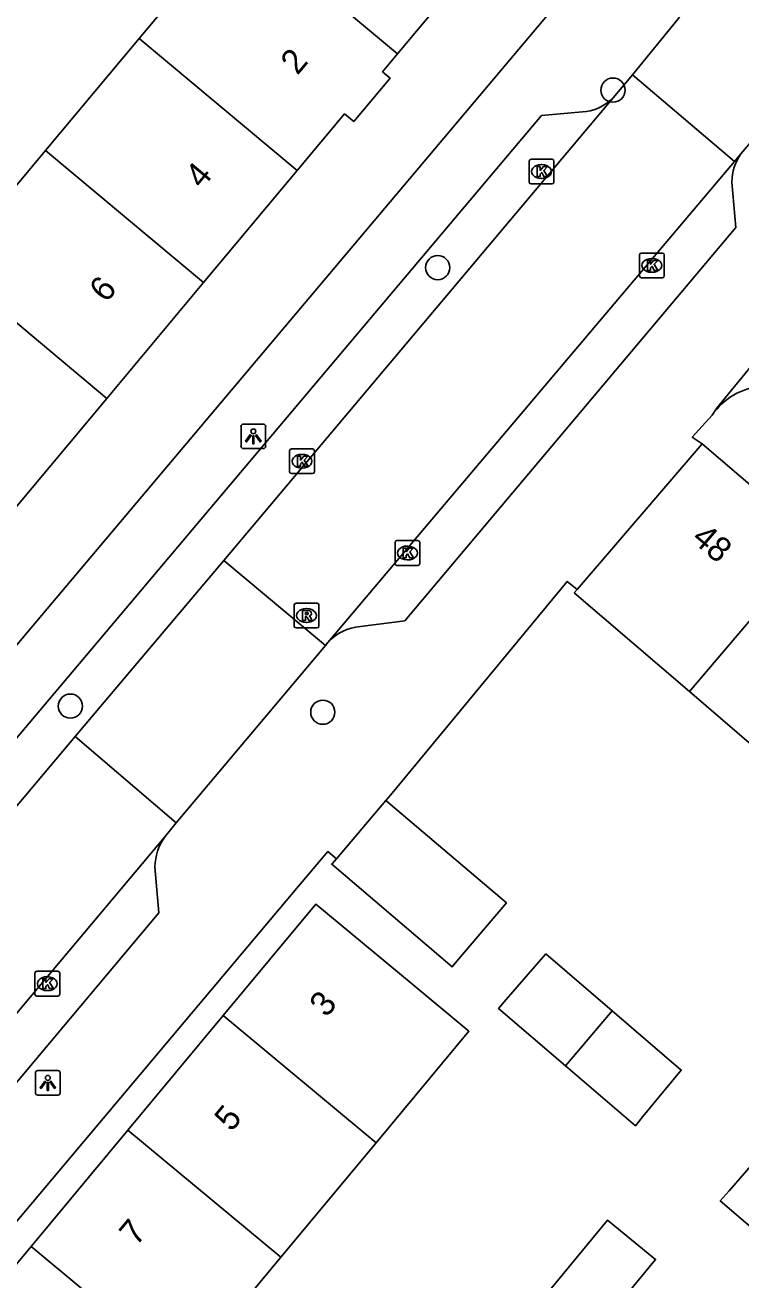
# Model space of a CAD drawing. Extents: x 162532 to 163264, y 381233 to 382042.
# Drawn here: x 163007.4 to 163036.3, y 381775.7 to 381826.4 of the extents above; entities that cross this region are included whole.
import ezdxf

# ---------------------------------------------------------------- set-up
doc = ezdxf.new("R2010")
doc.units = 0
for name, color, linetype in [('IMGEO_Boom', 7, 'Continuous'), ('IMGEO_Kolk', 7, 'Continuous'), ('IMGEO_Lichtpunt', 7, 'Continuous'), ('IMGEO_Muur', 7, 'Continuous'), ('IMGEO_Pand', 7, 'Continuous'), ('IMGEO_Pand_nummerreeks', 7, 'Continuous'), ('IMGEO_Rijbaan_lokaal_open', 7, 'Continuous'), ('IMGEO_Rioolput', 7, 'Continuous'), ('IMGEO_Voetpad_open', 7, 'Continuous')]:
    doc.layers.add(name, color=color, linetype=linetype)

msp = doc.modelspace()

# ---------------------------------------------------------------- linework, layer by layer
at = {"layer": 'IMGEO_Boom'}
for centre in [(163031.16, 381823.8), (163024.077, 381816.625), (163009.232, 381798.897), (163019.433, 381798.651)]:
    msp.add_circle(centre, 0.489, dxfattribs=at)
at = {"layer": 'IMGEO_Kolk'}
for p, q in [((163027.772, 381820.081), (163027.772, 381820.933)), ((163027.847, 381821.007), (163028.699, 381821.007)), ((163028.26, 381820.787), (163028.285, 381820.787)), ((163028.773, 381820.933), (163028.773, 381820.081)), ((163028.283, 381820.227), (163028.258, 381820.227)), ((163028.699, 381820.007), (163027.847, 381820.007)), ((163032.305, 381817.214), (163033.157, 381817.214)), ((163032.23, 381816.288), (163032.23, 381817.14)), ((163032.718, 381816.994), (163032.743, 381816.994)), ((163033.231, 381817.14), (163033.231, 381816.288)), ((163033.157, 381816.214), (163032.305, 381816.214)), ((163032.741, 381816.434), (163032.716, 381816.434)), ((163018.092, 381808.369), (163018.092, 381809.221)), ((163018.167, 381809.295), (163019.019, 381809.295)), ((163018.58, 381809.075), (163018.605, 381809.075)), ((163019.093, 381809.221), (163019.093, 381808.369)), ((163019.019, 381808.295), (163018.167, 381808.295)), ((163018.603, 381808.515), (163018.578, 381808.515)), ((163022.353, 381804.661), (163022.353, 381805.513)), ((163022.428, 381805.587), (163023.28, 381805.587)), ((163023.354, 381805.513), (163023.354, 381804.661)), ((163022.841, 381805.367), (163022.866, 381805.367)), ((163023.28, 381804.587), (163022.428, 381804.587)), ((163022.864, 381804.807), (163022.839, 381804.807)), ((163007.797, 381787.25), (163007.797, 381788.102)), ((163007.872, 381788.176), (163008.724, 381788.176)), ((163008.285, 381787.956), (163008.31, 381787.956)), ((163008.798, 381788.102), (163008.798, 381787.25)), ((163008.308, 381787.396), (163008.283, 381787.396)), ((163008.724, 381787.176), (163007.872, 381787.176))]:
    msp.add_line(p, q, dxfattribs=at)
for points in [[(163027.772, 381820.081), (163027.772, 381820.933)], [(163027.847, 381821.007), (163028.699, 381821.007)], [(163028.773, 381820.933), (163028.773, 381820.081)], [(163028.093, 381820.707), (163028.216, 381820.707), (163028.216, 381820.556), (163028.346, 381820.707), (163028.51, 381820.707), (163028.364, 381820.556), (163028.517, 381820.307), (163028.365, 381820.307), (163028.28, 381820.471), (163028.216, 381820.404), (163028.216, 381820.307), (163028.093, 381820.307), (163028.093, 381820.707)], [(163028.699, 381820.007), (163027.847, 381820.007)], [(163032.305, 381817.214), (163033.157, 381817.214)], [(163032.23, 381816.288), (163032.23, 381817.14)], [(163032.551, 381816.914), (163032.674, 381816.914), (163032.674, 381816.763), (163032.804, 381816.914), (163032.968, 381816.914), (163032.822, 381816.763), (163032.975, 381816.514), (163032.823, 381816.514), (163032.738, 381816.678), (163032.674, 381816.611), (163032.674, 381816.514), (163032.551, 381816.514), (163032.551, 381816.914)], [(163033.231, 381817.14), (163033.231, 381816.288)], [(163033.157, 381816.214), (163032.305, 381816.214)], [(163018.092, 381808.369), (163018.092, 381809.221)], [(163018.167, 381809.295), (163019.019, 381809.295)], [(163019.093, 381809.221), (163019.093, 381808.369)], [(163018.413, 381808.995), (163018.536, 381808.995), (163018.536, 381808.844), (163018.666, 381808.995), (163018.83, 381808.995), (163018.684, 381808.844), (163018.837, 381808.595), (163018.685, 381808.595), (163018.6, 381808.759), (163018.536, 381808.692), (163018.536, 381808.595), (163018.413, 381808.595), (163018.413, 381808.995)], [(163019.019, 381808.295), (163018.167, 381808.295)], [(163022.353, 381804.661), (163022.353, 381805.513)], [(163022.428, 381805.587), (163023.28, 381805.587)], [(163023.354, 381805.513), (163023.354, 381804.661)], [(163022.674, 381805.287), (163022.797, 381805.287), (163022.797, 381805.136), (163022.927, 381805.287), (163023.091, 381805.287), (163022.945, 381805.136), (163023.098, 381804.887), (163022.946, 381804.887), (163022.861, 381805.051), (163022.797, 381804.984), (163022.797, 381804.887), (163022.674, 381804.887), (163022.674, 381805.287)], [(163023.28, 381804.587), (163022.428, 381804.587)], [(163007.797, 381787.25), (163007.797, 381788.102)], [(163007.872, 381788.176), (163008.724, 381788.176)], [(163008.118, 381787.876), (163008.241, 381787.876), (163008.241, 381787.725), (163008.371, 381787.876), (163008.535, 381787.876), (163008.389, 381787.725), (163008.542, 381787.476), (163008.39, 381787.476), (163008.305, 381787.64), (163008.241, 381787.573), (163008.241, 381787.476), (163008.118, 381787.476), (163008.118, 381787.876)], [(163008.798, 381788.102), (163008.798, 381787.25)], [(163008.724, 381787.176), (163007.872, 381787.176)]]:
    msp.add_lwpolyline(points, dxfattribs=at)
for centre, start, end in [((163027.849, 381820.931), 91.552, 178.448), ((163027.849, 381820.931), 91.552, 178.448), ((163028.697, 381820.931), 1.552, 88.448), ((163028.697, 381820.931), 1.552, 88.448), ((163027.849, 381820.083), 181.552, 268.448), ((163027.849, 381820.083), 181.552, 268.448), ((163028.697, 381820.083), 271.552, 358.448), ((163028.697, 381820.083), 271.552, 358.448), ((163032.307, 381817.138), 91.552, 178.448), ((163032.307, 381817.138), 91.552, 178.448), ((163033.155, 381817.138), 1.552, 88.448), ((163033.155, 381817.138), 1.552, 88.448), ((163032.307, 381816.29), 181.552, 268.448), ((163032.307, 381816.29), 181.552, 268.448), ((163033.155, 381816.29), 271.552, 358.448), ((163033.155, 381816.29), 271.552, 358.448), ((163018.169, 381809.219), 91.552, 178.448), ((163018.169, 381809.219), 91.552, 178.448), ((163019.017, 381809.219), 1.552, 88.448), ((163019.017, 381809.219), 1.552, 88.448), ((163018.169, 381808.371), 181.552, 268.448), ((163018.169, 381808.371), 181.552, 268.448), ((163019.017, 381808.371), 271.552, 358.448), ((163019.017, 381808.371), 271.552, 358.448), ((163022.43, 381805.511), 91.552, 178.448), ((163022.43, 381805.511), 91.552, 178.448), ((163023.278, 381805.511), 1.552, 88.448), ((163023.278, 381805.511), 1.552, 88.448), ((163022.43, 381804.663), 181.552, 268.448), ((163022.43, 381804.663), 181.552, 268.448), ((163023.278, 381804.663), 271.552, 358.448), ((163023.278, 381804.663), 271.552, 358.448), ((163007.874, 381788.1), 91.552, 178.448), ((163007.874, 381788.1), 91.552, 178.448), ((163008.722, 381788.1), 1.552, 88.448), ((163008.722, 381788.1), 1.552, 88.448), ((163007.874, 381787.252), 181.552, 268.448), ((163007.874, 381787.252), 181.552, 268.448), ((163008.722, 381787.252), 271.552, 358.448), ((163008.722, 381787.252), 271.552, 358.448)]:
    msp.add_arc(centre, 0.0765, start, end, dxfattribs=at)
for centre, major_axis, ratio, start_param, end_param in [((163028.259, 381820.507), (-0.387, 0.002), 0.722429, 4.712389, 7.853982), ((163028.284, 381820.507), (-0.39, 0.002), 0.717154, 1.570796, 4.712389), ((163032.717, 381816.714), (-0.387, 0.002), 0.722429, 4.712389, 7.853982), ((163032.742, 381816.714), (-0.39, 0.002), 0.717154, 1.570796, 4.712389), ((163018.579, 381808.795), (-0.387, 0.002), 0.722429, 4.712389, 7.853982), ((163018.604, 381808.795), (-0.39, 0.002), 0.717154, 1.570796, 4.712389), ((163022.84, 381805.087), (-0.387, 0.002), 0.722429, 4.712389, 7.853982), ((163022.865, 381805.087), (-0.39, 0.002), 0.717154, 1.570796, 4.712389), ((163008.284, 381787.676), (-0.387, 0.002), 0.722429, 4.712389, 7.853982), ((163008.309, 381787.676), (-0.39, 0.002), 0.717154, 1.570796, 4.712389)]:
    msp.add_ellipse(centre, major_axis=major_axis, ratio=ratio, start_param=start_param, end_param=end_param, dxfattribs=at)
at = {"layer": 'IMGEO_Lichtpunt'}
for p, q in [((163016.127, 381810.207), (163016.127, 381809.4)), ((163016.127, 381810.207), (163016.127, 381809.4)), ((163017.029, 381810.302), (163016.221, 381810.302)), ((163017.029, 381810.302), (163016.221, 381810.302)), ((163017.123, 381809.4), (163017.123, 381810.207)), ((163017.123, 381809.4), (163017.123, 381810.207)), ((163016.221, 381809.306), (163017.029, 381809.306)), ((163016.221, 381809.306), (163017.029, 381809.306)), ((163007.821, 381784.07), (163007.821, 381783.263)), ((163007.821, 381784.07), (163007.821, 381783.263)), ((163008.723, 381784.165), (163007.915, 381784.165)), ((163008.723, 381784.165), (163007.915, 381784.165)), ((163008.817, 381783.263), (163008.817, 381784.07)), ((163008.817, 381783.263), (163008.817, 381784.07)), ((163007.915, 381783.169), (163008.723, 381783.169)), ((163007.915, 381783.169), (163008.723, 381783.169))]:
    msp.add_line(p, q, dxfattribs=at)
for points in [[(163016.501, 381809.871), (163016.54, 381809.843), (163016.352, 381809.581), (163016.314, 381809.608), (163016.501, 381809.871)], [(163016.603, 381809.823), (163016.65, 381809.823), (163016.65, 381809.501), (163016.603, 381809.501), (163016.603, 381809.823)], [(163016.713, 381809.843), (163016.751, 381809.87), (163016.938, 381809.608), (163016.899, 381809.58), (163016.713, 381809.843)], [(163008.195, 381783.734), (163008.234, 381783.706), (163008.046, 381783.444), (163008.008, 381783.471), (163008.195, 381783.734)], [(163008.407, 381783.706), (163008.445, 381783.733), (163008.632, 381783.471), (163008.593, 381783.443), (163008.407, 381783.706)], [(163008.297, 381783.686), (163008.344, 381783.686), (163008.344, 381783.364), (163008.297, 381783.364), (163008.297, 381783.686)]]:
    msp.add_lwpolyline(points, dxfattribs=at)
for centre in [(163016.626, 381810.005), (163008.32, 381783.868)]:
    msp.add_circle(centre, 0.0994, dxfattribs=at)
for centre, start, end in [((163016.221, 381810.207), 90, 180), ((163016.221, 381810.207), 90, 180), ((163017.029, 381810.207), 0, 90), ((163017.029, 381810.207), 0, 90), ((163016.221, 381809.4), 180, 270), ((163016.221, 381809.4), 180, 270), ((163017.029, 381809.4), 270, 0), ((163017.029, 381809.4), 270, 360), ((163007.915, 381784.07), 90, 180), ((163007.915, 381784.07), 90, 180), ((163008.723, 381784.07), 0, 90), ((163008.723, 381784.07), 0, 90), ((163007.915, 381783.263), 180, 270), ((163007.915, 381783.263), 180, 270), ((163008.723, 381783.263), 270, 0), ((163008.723, 381783.263), 270, 360)]:
    msp.add_arc(centre, 0.0946, start, end, dxfattribs=at)
at = {"layer": 'IMGEO_Muur'}
msp.add_lwpolyline([(163022.171, 381795.3), (163029.31, 381803.941), (163029.714, 381803.618)], dxfattribs=at)
at = {"layer": 'IMGEO_Pand'}
for points in [[(163022.448, 381825.264), (163026.287, 381829.86), (163020.055, 381835.066), (163022.344, 381837.805)], [(163015.993, 381830.656), (163012.008, 381825.886)], [(163015.993, 381830.656), (163022.448, 381825.264)], [(163008.223, 381821.356), (163012.008, 381825.886)], [(163012.008, 381825.886), (163018.399, 381820.548)], [(163018.399, 381820.548), (163020.315, 381822.841), (163020.685, 381822.532), (163022.152, 381824.287), (163021.846, 381824.543), (163022.448, 381825.264)], [(163004.315, 381816.677), (163008.223, 381821.356)], [(163008.223, 381821.356), (163014.615, 381816.018)], [(163014.615, 381816.018), (163018.399, 381820.548)], [(163010.707, 381811.338), (163004.315, 381816.677)], [(163014.615, 381816.018), (163010.707, 381811.338)], [(163006.935, 381806.824), (163010.707, 381811.338)], [(163029.714, 381803.618), (163034.766, 381809.504)], [(163039.393, 381805.532), (163034.766, 381809.504)], [(163034.252, 381799.483), (163039.393, 381805.532)], [(163034.252, 381799.483), (163029.596, 381803.48), (163029.714, 381803.618)], [(163038.781, 381795.595), (163034.252, 381799.483)], [(163021.984, 381795.08), (163026.855, 381790.938), (163024.854, 381788.583), (163024.665, 381788.361), (163019.793, 381792.503), (163019.982, 381792.725)], [(163019.982, 381792.725), (163021.984, 381795.08)], [(163015.404, 381786.384), (163019.153, 381790.894), (163022.998, 381787.698), (163025.336, 381785.754), (163021.587, 381781.243)], [(163029.238, 381784.361), (163026.539, 381786.679), (163026.848, 381787.035), (163028.45, 381788.879), (163031.125, 381786.582)], [(163011.556, 381781.755), (163015.404, 381786.384)], [(163015.404, 381786.384), (163021.587, 381781.243)], [(163031.125, 381786.582), (163033.921, 381784.181), (163032.372, 381782.304), (163032.066, 381781.933), (163029.238, 381784.361)], [(163029.238, 381784.361), (163029.547, 381784.724), (163031.125, 381786.582)], [(163007.641, 381777.046), (163011.556, 381781.755)], [(163017.739, 381776.615), (163011.556, 381781.755)], [(163021.587, 381781.243), (163017.739, 381776.615)], [(163038.196, 381776.584), (163035.497, 381778.894), (163035.853, 381779.304), (163037.456, 381781.149), (163040.061, 381778.777)], [(163028.667, 381775.357), (163030.943, 381778.121), (163032.879, 381776.527), (163030.595, 381773.754)], [(163003.798, 381772.423), (163007.641, 381777.046)], [(163013.825, 381771.906), (163007.641, 381777.046)], [(163017.739, 381776.615), (163013.825, 381771.906)]]:
    msp.add_lwpolyline(points, dxfattribs=at)
at = {"layer": 'IMGEO_Rijbaan_lokaal_open'}
for points in [[(163034.271, 381827.468), (163034.045, 381827.064), (163033.791, 381826.677), (163031.945, 381824.423)], [(163031.945, 381824.423), (163031.165, 381823.49)], [(163031.945, 381824.423), (163036.072, 381820.914)], [(163015.43, 381804.788), (163031.165, 381823.49)], [(163036.33, 381821.22), (163037.101, 381822.132)], [(163036.072, 381820.914), (163019.642, 381801.465)], [(163036.072, 381820.914), (163036.33, 381821.22)], [(163009.427, 381797.675), (163015.43, 381804.788)], [(163015.43, 381804.788), (163019.543, 381801.343)], [(163019.642, 381801.465), (163019.543, 381801.343)], [(163019.543, 381801.343), (163013.506, 381794.176)], [(163009.427, 381797.675), (162999.743, 381786.166)], [(163013.506, 381794.176), (163009.427, 381797.675)], [(163013.506, 381794.176), (163013.045, 381793.607)], [(163001.963, 381780.42), (163013.045, 381793.607)]]:
    msp.add_lwpolyline(points, dxfattribs=at)
at = {"layer": 'IMGEO_Rioolput'}
for p, q in [((163018.275, 381802.133), (163018.275, 381802.985)), ((163018.35, 381803.059), (163019.202, 381803.059)), ((163019.276, 381802.985), (163019.276, 381802.133)), ((163018.763, 381802.839), (163018.788, 381802.839)), ((163019.202, 381802.059), (163018.35, 381802.059)), ((163018.786, 381802.279), (163018.761, 381802.279))]:
    msp.add_line(p, q, dxfattribs=at)
for points in [[(163018.275, 381802.133), (163018.275, 381802.985)], [(163018.35, 381803.059), (163019.202, 381803.059)], [(163019.276, 381802.985), (163019.276, 381802.133)], [(163018.864, 381802.757), (163018.612, 381802.759), (163018.612, 381802.359)], [(163018.612, 381802.359), (163018.736, 381802.359), (163018.736, 381802.521), (163018.747, 381802.521)], [(163018.79, 381802.678), (163018.736, 381802.678), (163018.736, 381802.597)], [(163018.736, 381802.597), (163018.788, 381802.597)], [(163018.794, 381802.492), (163018.865, 381802.359), (163019.005, 381802.359), (163018.94, 381802.485)], [(163019.202, 381802.059), (163018.35, 381802.059)]]:
    msp.add_lwpolyline(points, dxfattribs=at)
for centre, radius, start, end in [((163018.352, 381802.983), 0.0765, 91.552, 178.448), ((163018.352, 381802.983), 0.0765, 91.552, 178.448), ((163019.2, 381802.983), 0.0765, 1.552, 88.448), ((163019.2, 381802.983), 0.0765, 1.552, 88.448), ((163018.746, 381802.468), 0.0533, 26.0293, 88.6989), ((163018.772, 381802.786), 0.19, 274.7715, 282.9687), ((163018.796, 381802.582), 0.0964, 77.0061, 93.1865), ((163018.81, 381802.639), 0.0378, 276.6634, 79.6772), ((163018.863, 381802.647), 0.109, 350.3612, 89.416), ((163018.861, 381802.647), 0.112, 277.5842, 350.9817), ((163018.845, 381802.432), 0.108, 29.5134, 73.7905), ((163018.352, 381802.135), 0.0765, 181.552, 268.448), ((163018.352, 381802.135), 0.0765, 181.552, 268.448), ((163019.2, 381802.135), 0.0765, 271.552, 358.448), ((163019.2, 381802.135), 0.0765, 271.552, 358.448)]:
    msp.add_arc(centre, radius, start, end, dxfattribs=at)
for centre, major_axis, ratio, start_param, end_param in [((163018.762, 381802.559), (-0.387, 0.002), 0.722429, 4.712389, 7.853982), ((163018.787, 381802.559), (-0.39, 0.002), 0.717154, 1.570796, 4.712389)]:
    msp.add_ellipse(centre, major_axis=major_axis, ratio=ratio, start_param=start_param, end_param=end_param, dxfattribs=at)
at = {"layer": 'IMGEO_Voetpad_open'}
for points in [[(162997.617, 381790.181), (162997.806, 381790.405), (163031.179, 381830.005)], [(163030.083, 381822.935), (163028.276, 381822.773), (163000.015, 381789.276), (163000.162, 381787.468)], [(163035.965, 381820.083), (163036.121, 381818.247), (163033.979, 381815.701), (163022.742, 381802.34), (163020.952, 381802.116)], [(163040.274, 381816.862), (163040.156, 381816.803), (163035.34, 381810.925), (163035.168, 381810.664)], [(163034.766, 381809.504), (163034.367, 381809.775), (163035.168, 381810.664)], [(163029.714, 381803.618), (163029.31, 381803.941), (163022.171, 381795.3), (163021.984, 381795.08)], [(163019.982, 381792.725), (163019.638, 381793.018), (163018.451, 381791.621), (162983.456, 381749.996), (162982.545, 381748.989), (162980.782, 381750.497), (162978.902, 381751.794)], [(163012.649, 381792.394), (163012.803, 381790.534), (163003.268, 381779.181)]]:
    msp.add_lwpolyline(points, dxfattribs=at)
for centre, radius, start, end in [((163029.769, 381824.88), 1.97, 279.1814, 315.1287), ((163037.91, 381820.086), 1.945, 144.3221, 180.0826), ((163037.37, 381809.172), 2.66, 42.9991, 145.8786), ((163021.108, 381800.159), 1.963, 94.5539, 138.296), ((163014.824, 381792.355), 2.175, 144.8652, 178.9748)]:
    msp.add_arc(centre, radius, start, end, dxfattribs=at)

# ---------------------------------------------------------------- texts
at = {"layer": 'IMGEO_Pand_nummerreeks'}
for s, rotation, p in [('2', 49.9676, (163018.407, 381824.372)), ('4', 49.9675, (163014.543, 381819.771)), ('6', 49.9675, (163010.677, 381815.17)), ('48', 319.4654, (163034.288, 381805.597)), ('3', 50.2635, (163019.578, 381786.275)), ('5', 50.2635, (163015.737, 381781.654)), ('7', 50.2635, (163011.896, 381777.033))]:
    msp.add_text(s, height=1, rotation=rotation, dxfattribs=at).set_placement(p)

doc.saveas('drawing.dxf')
